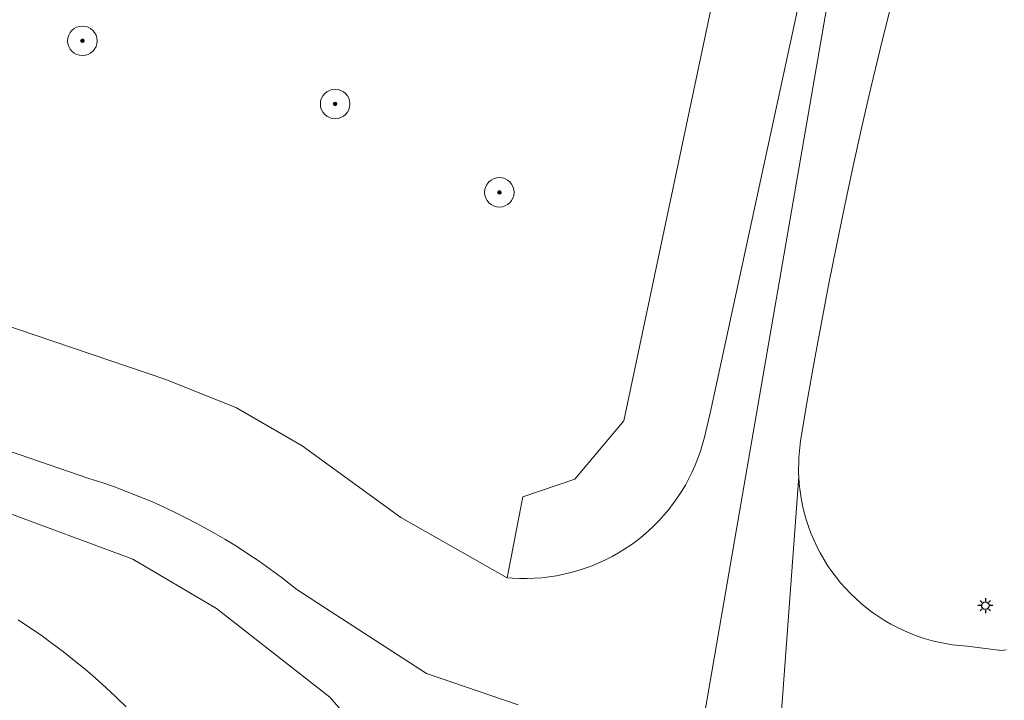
# Model space of a CAD drawing. Header units: metres. Extents: x 152610 to 160096, y 456114 to 462495.
# Tile 378 of 656: x 157399 to 157426, y 460440 to 460458. Entities that reach past the tile are written whole.
import ezdxf

# ---------------------------------------------------------------- set-up
doc = ezdxf.new("R2010")
doc.units = ezdxf.units.M
doc.header["$LTSCALE"] = 0.5
doc.layers.get('0').update_dxf_attribs({"linetype": 'CONTINUOUS'})
for name, color, linetype, lineweight in [('B-PV-GR-BEPLANTING_CULTUUR_BOSPLANTSOEN-GV', 251, 'CONTINUOUS', 18), ('B-PV-GR-BOOM-S', 251, 'CONTINUOUS', 25), ('B-PV-GW-TALUD_KRUIN-G', 251, 'CONTINUOUS', 18), ('B-PV-IE-MEUBILAIR-S', 251, 'CONTINUOUS', 25), ('B-PV-KW-KUNSTWERK_DUIKER-G', 251, 'CONTINUOUS', 18), ('B-PV-OG-TERREIN_BEGROEID-GV', 251, 'CONTINUOUS', 18), ('B-PV-VH-GESLOTENVERHARDING_ASFALT-GV', 251, 'CONTINUOUS', 18), ('B-PV-VH-OPENVERHARDING_TEGEL-GV', 251, 'CONTINUOUS', 18)]:
    doc.layers.add(name, color=color, linetype=linetype, lineweight=lineweight)
doc.styles.add('NLCS-ISO', font='NLCS-ISO.ttf')

# ---------------------------------------------------------------- blocks, each defined once
blk = doc.blocks.new('SIE-MEUBILAIR_PAAL_LICHTMAST-SO')
for points in [[(-0.62, 0), (-1, 0)], [(-0.71, 0.71), (-0.44, 0.44)], [(0, 1), (0, 0.62)], [(0.44, 0.44), (0.71, 0.71)], [(1, 0), (0.62, 0)], [(-0.71, -0.71), (-0.44, -0.44)], [(0, -0.62), (0, -1)], [(0.44, -0.44), (0.71, -0.71)]]:
    blk.add_lwpolyline(points)
blk.add_circle((0, 0), 0.5)
blk = doc.blocks.new('SGR-BOOM_GBKN-SO')
at = {"linetype": 'ByBlock', "lineweight": 18}
h = blk.add_hatch(color=0, dxfattribs=at)
h.dxf.hatch_style = 1
edge = h.paths.add_edge_path()
edge.add_arc((0, 0), 0.25, 0, 360)
at = {"color": 0, "linetype": 'ByBlock', "lineweight": 18}
for radius in [2, 0.25]:
    blk.add_circle((0, 0), radius, dxfattribs=at)
at = {"color": 0, "linetype": 'ByBlock', "lineweight": 18, "style": 'NLCS-ISO'}
blk.add_attdef('SOORT', (2.5, 0), '', height=1.5, dxfattribs=at)

msp = doc.modelspace()

# ---------------------------------------------------------------- linework, layer by layer
at = {"layer": 'B-PV-GR-BEPLANTING_CULTUUR_BOSPLANTSOEN-GV', "flags": 128}
for points in [[(157409.629, 460437.792), (157407.893, 460439.794), (157404.822, 460442.198), (157402.552, 460443.533), (157398.947, 460444.868)], [(157399.444, 460441.89), (157399.758, 460441.683), (157400.068, 460441.469), (157400.373, 460441.249), (157400.673, 460441.022), (157400.969, 460440.789), (157401.259, 460440.549), (157401.545, 460440.304), (157401.825, 460440.053), (157402.099, 460439.795), (157402.369, 460439.532)], [(157402.369, 460439.532), (157402.099, 460439.795), (157401.825, 460440.053), (157401.545, 460440.304), (157401.259, 460440.549), (157400.969, 460440.789), (157400.673, 460441.022), (157400.373, 460441.249), (157400.068, 460441.469), (157399.758, 460441.683), (157399.444, 460441.89)]]:
    msp.add_lwpolyline(points, dxfattribs=at)
at = {"layer": 'B-PV-GW-TALUD_KRUIN-G', "flags": 128}
msp.add_lwpolyline([(157402.369, 460439.532), (157402.099, 460439.795), (157401.825, 460440.053), (157401.545, 460440.304), (157401.259, 460440.549), (157400.969, 460440.789), (157400.673, 460441.022), (157400.373, 460441.249), (157400.068, 460441.469), (157399.758, 460441.683), (157399.444, 460441.89)], dxfattribs=at)
at = {"layer": 'B-PV-KW-KUNSTWERK_DUIKER-G', "flags": 128}
msp.add_lwpolyline([(157403.003, 460428.525), (157416.159, 460428.469), (157425.087, 460480.131)], dxfattribs=at)
at = {"layer": 'B-PV-OG-TERREIN_BEGROEID-GV', "flags": 128}
for points in [[(157397.402, 460450.449), (157403.452, 460448.395), (157405.361, 460447.636), (157407.139, 460446.605), (157409.815, 460444.664), (157412.689, 460443.029), (157413.122, 460445.216), (157414.522, 460445.698), (157415.855, 460447.276), (157418.272, 460458.729), (157416.822, 460459.044), (157417.812, 460464.026), (157417.598, 460464.065), (157353.473, 460475.777)], [(157423.057, 460458.404), (157422.798, 460457.352), (157422.547, 460456.299), (157422.304, 460455.243), (157422.068, 460454.186), (157421.841, 460453.127), (157421.621, 460452.067), (157421.409, 460451.005), (157421.205, 460449.941), (157421.009, 460448.876), (157420.82, 460447.809), (157420.64, 460446.741), (157420.593, 460446.289), (157420.588, 460445.834), (157420.591, 460445.769), (157420.605, 460445.572), (157420.627, 460445.377), (157420.657, 460445.182), (157420.694, 460444.989), (157420.74, 460444.797), (157420.793, 460444.608), (157420.854, 460444.42), (157420.922, 460444.236), (157420.998, 460444.054), (157421.082, 460443.876), (157421.172, 460443.701), (157421.269, 460443.53), (157421.374, 460443.363), (157421.485, 460443.2), (157421.602, 460443.042), (157421.726, 460442.889), (157421.856, 460442.741), (157421.992, 460442.599), (157422.133, 460442.462), (157422.28, 460442.331), (157422.433, 460442.206), (157422.59, 460442.087), (157422.752, 460441.975), (157422.918, 460441.87), (157423.088, 460441.771), (157423.262, 460441.679), (157423.44, 460441.595), (157423.622, 460441.517), (157423.806, 460441.448), (157423.992, 460441.385), (157424.182, 460441.331), (157424.373, 460441.284), (157424.566, 460441.245), (157424.76, 460441.214), (157424.956, 460441.19), (157425.152, 460441.175), (157426.001, 460441.067), (157426.024, 460441.063), (157426.086, 460441.058), (157426.149, 460441.061), (157426.21, 460441.072)], [(157412.988, 460439.586), (157410.507, 460440.433), (157407.903, 460442.122), (157406.967, 460442.729), (157406.859, 460442.816), (157406.568, 460443.041), (157406.273, 460443.26), (157405.973, 460443.473), (157405.668, 460443.679), (157405.359, 460443.879), (157405.045, 460444.071), (157404.728, 460444.257), (157404.407, 460444.436), (157404.081, 460444.608), (157403.752, 460444.772), (157403.42, 460444.93), (157403.084, 460445.08), (157402.745, 460445.223), (157402.403, 460445.359), (157402.059, 460445.487), (157401.711, 460445.607), (157401.361, 460445.72), (157398.415, 460446.73)], [(157398.947, 460444.868), (157402.552, 460443.533), (157404.822, 460442.198), (157407.893, 460439.794), (157409.629, 460437.792)]]:
    msp.add_lwpolyline(points, dxfattribs=at)
at = {"layer": 'B-PV-VH-GESLOTENVERHARDING_ASFALT-GV', "flags": 128}
for points in [[(157420.939, 460460.181), (157418.195, 460447.488), (157418.039, 460446.838), (157417.988, 460446.644), (157417.929, 460446.453), (157417.862, 460446.264), (157417.788, 460446.078), (157417.706, 460445.894), (157417.617, 460445.715), (157417.521, 460445.539), (157417.418, 460445.367), (157417.309, 460445.199), (157417.193, 460445.036), (157417.07, 460444.877), (157416.941, 460444.724), (157416.806, 460444.575), (157416.665, 460444.433), (157416.519, 460444.296), (157416.367, 460444.165), (157416.211, 460444.04), (157416.049, 460443.921), (157415.883, 460443.809), (157415.712, 460443.704), (157415.538, 460443.605), (157415.359, 460443.514), (157415.177, 460443.43), (157414.992, 460443.353), (157414.804, 460443.284), (157414.613, 460443.222), (157414.421, 460443.168), (157414.226, 460443.121), (157414.029, 460443.083), (157413.831, 460443.052), (157413.632, 460443.029), (157413.432, 460443.014), (157413.231, 460443.007), (157413.031, 460443.008), (157412.831, 460443.018), (157412.689, 460443.029), (157409.815, 460444.664), (157407.139, 460446.605), (157405.361, 460447.636), (157403.452, 460448.395), (157397.402, 460450.449)], [(157419.756, 460434.398), (157420.591, 460445.769), (157420.588, 460445.834), (157420.593, 460446.289), (157420.64, 460446.741), (157420.82, 460447.809), (157421.009, 460448.876), (157421.205, 460449.941), (157421.409, 460451.005), (157421.621, 460452.067), (157421.841, 460453.127), (157422.068, 460454.186), (157422.304, 460455.243), (157422.547, 460456.299), (157422.798, 460457.352), (157423.057, 460458.404)], [(157398.415, 460446.73), (157401.361, 460445.72), (157401.711, 460445.607), (157402.059, 460445.487), (157402.403, 460445.359), (157402.745, 460445.223), (157403.084, 460445.08), (157403.42, 460444.93), (157403.752, 460444.772), (157404.081, 460444.608), (157404.407, 460444.436), (157404.728, 460444.257), (157405.045, 460444.071), (157405.359, 460443.879), (157405.668, 460443.679), (157405.973, 460443.473), (157406.273, 460443.26), (157406.568, 460443.041), (157406.859, 460442.816), (157406.967, 460442.729), (157407.903, 460442.122), (157410.507, 460440.433), (157412.988, 460439.586)], [(157426.21, 460441.072), (157426.149, 460441.061), (157426.086, 460441.058), (157426.024, 460441.063), (157426.001, 460441.067), (157425.152, 460441.175), (157424.956, 460441.19), (157424.76, 460441.214), (157424.566, 460441.245), (157424.373, 460441.284), (157424.182, 460441.331), (157423.992, 460441.385), (157423.806, 460441.448), (157423.622, 460441.517), (157423.44, 460441.595), (157423.262, 460441.679), (157423.088, 460441.771), (157422.918, 460441.87), (157422.752, 460441.975), (157422.59, 460442.087), (157422.433, 460442.206), (157422.28, 460442.331), (157422.133, 460442.462), (157421.992, 460442.599), (157421.856, 460442.741), (157421.726, 460442.889), (157421.602, 460443.042), (157421.485, 460443.2), (157421.374, 460443.363), (157421.269, 460443.53), (157421.172, 460443.701), (157421.082, 460443.876), (157420.998, 460444.054), (157420.922, 460444.236), (157420.854, 460444.42), (157420.793, 460444.608), (157420.74, 460444.797), (157420.694, 460444.989), (157420.657, 460445.182), (157420.627, 460445.377), (157420.605, 460445.572), (157420.591, 460445.769), (157419.756, 460434.398)]]:
    msp.add_lwpolyline(points, dxfattribs=at)
at = {"layer": 'B-PV-VH-OPENVERHARDING_TEGEL-GV', "flags": 128}
msp.add_lwpolyline([(157418.272, 460458.729), (157415.855, 460447.276), (157414.522, 460445.698), (157413.122, 460445.216), (157412.689, 460443.029), (157412.831, 460443.018), (157413.031, 460443.008), (157413.231, 460443.007), (157413.432, 460443.014), (157413.632, 460443.029), (157413.831, 460443.052), (157414.029, 460443.083), (157414.226, 460443.121), (157414.421, 460443.168), (157414.613, 460443.222), (157414.804, 460443.284), (157414.992, 460443.353), (157415.177, 460443.43), (157415.359, 460443.514), (157415.538, 460443.605), (157415.712, 460443.704), (157415.883, 460443.809), (157416.049, 460443.921), (157416.211, 460444.04), (157416.367, 460444.165), (157416.519, 460444.296), (157416.665, 460444.433), (157416.806, 460444.575), (157416.941, 460444.724), (157417.07, 460444.877), (157417.193, 460445.036), (157417.309, 460445.199), (157417.418, 460445.367), (157417.521, 460445.539), (157417.617, 460445.715), (157417.706, 460445.894), (157417.788, 460446.078), (157417.862, 460446.264), (157417.929, 460446.453), (157417.988, 460446.644), (157418.039, 460446.838), (157418.195, 460447.488), (157420.939, 460460.181)], dxfattribs=at)

# ---------------------------------------------------------------- block references
at = {"layer": 'B-PV-GR-BOOM-S', "xscale": 0.2, "yscale": 0.2, "zscale": 0.2}
for p in [(157401.188, 460457.577), (157408.033, 460455.866), (157412.482, 460453.47)]:
    msp.add_blockref('SGR-BOOM_GBKN-SO', p, dxfattribs=at)
at = {"layer": 'B-PV-IE-MEUBILAIR-S', "xscale": 0.2, "yscale": 0.2, "zscale": 0.2}
msp.add_blockref('SIE-MEUBILAIR_PAAL_LICHTMAST-SO', (157425.646, 460442.271), dxfattribs=at)

doc.saveas('drawing.dxf')
